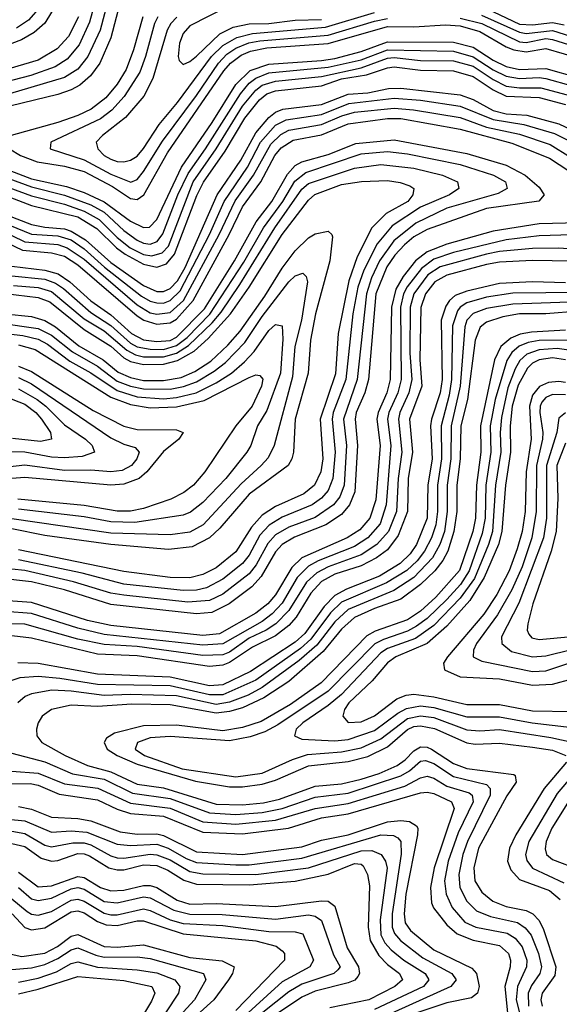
# Model space of a CAD drawing. Header units: inches. Extents: x 501365 to 657855, y 482276 to 547543.
# Tile 516 of 656: x 573974 to 575611, y 533416 to 536401. Entities that reach past the tile are written whole.
import ezdxf

# ---------------------------------------------------------------- set-up
doc = ezdxf.new("R2010")
doc.units = ezdxf.units.IN
doc.header["$MEASUREMENT"] = 0
doc.layers.add('A5573', color=7, linetype='Continuous')

msp = doc.modelspace()

# ---------------------------------------------------------------- linework, layer by layer
at = {"layer": 'A5573', "color": 5}
for points, elevation in [([(574212.3, 536490), (574186.2, 536393.8), (574154.5, 536325.5), (574117.9, 536282.1), (574081.2, 536258.8), (574008, 536232), (573870, 536196.6)], 3940), ([(574087.8, 536452.2), (574050, 536390.9), (574018, 536362), (573979.3, 536340.7), (573890, 536307)], 3880), ([(574277.9, 536450), (574250, 536346.2), (574216.9, 536270), (574189.1, 536230.9), (574156.8, 536203.2), (574130, 536188.4), (574090, 536174.5), (573910, 536130.7)], 3980), ([(574244.3, 536470), (574218, 536370), (574180.9, 536290), (574150, 536250.9), (574110, 536225.6), (573943.4, 536176.6)], 3960), ([(574658.7, 536470), (574490, 536382.9), (574470, 536359.3), (574458.8, 536330), (574454.8, 536290), (574457.5, 536277.5), (574470, 536265.8), (574490, 536274.7), (574510, 536290.8), (574581.2, 536358.8), (574621.4, 536378.6), (574670, 536388.3), (574730, 536389.6), (574810, 536399.8), (574890, 536401.6)], 4080), ([(574037.6, 536442.4), (574000.4, 536399.6), (573964.7, 536375.3)], 3860), ([(574451, 536409), (574432.3, 536390), (574421, 536370), (574377.4, 536222.6), (574350.3, 536169.7), (574295.4, 536104.6), (574225.6, 536050), (574206.4, 536030), (574210.6, 536010), (574230.1, 535990), (574250, 535978.2), (574270, 535970.9), (574290, 535970.3), (574310, 535975.5), (574330, 535987.9), (574350, 536010.9), (574396.7, 536083.3), (574452.9, 536150), (574556.1, 536290), (574590, 536323.1), (574632.6, 536347.4), (574680.1, 536359.9), (574901.6, 536378.4), (575050, 536423.1)], 4060), ([(575375.3, 536415.3), (575490, 536363.2), (575510, 536359.8), (575590, 536369), (575712.3, 536330)], 4060), ([(575390, 536435), (575490, 536388.2), (575530, 536385.3), (575590, 536393), (575626, 536386)], 4080), ([(574152.6, 536410), (574122.4, 536350), (574087.3, 536312.7), (574030, 536278.8), (573868.3, 536231.6)], 3920), ([(573943, 536010), (573976.2, 535990), (574027.1, 535970), (574110, 535957.5), (574170, 535941.1), (574255.6, 535895.6), (574310, 535859.1), (574330, 535856.5), (574351, 535870), (574422.6, 535997.4), (574593.5, 536246.5), (574613.2, 536270), (574646.1, 536293.9), (574674.1, 536305.9), (574723.9, 536316.1), (574910, 536329), (575090, 536380.8), (575170, 536379.6), (575265.3, 536385.3), (575310, 536382.5), (575370, 536366), (575450, 536319.1), (575473.3, 536310), (575510, 536304), (575570, 536314.3), (575681.5, 536281.5)], 4020), ([(574347.2, 536410), (574319.5, 536310), (574296.6, 536250), (574270, 536205.9), (574235.2, 536164.8), (574191.1, 536130), (574150, 536111), (574090, 536089.3), (573948.2, 536050)], 4020), ([(574393.4, 536410), (574383.3, 536390), (574356, 536290), (574338.1, 536241.8), (574291.2, 536168.8), (574253.1, 536126.9), (574219.1, 536100.9), (574068.7, 536030), (574066.2, 536010), (574170, 535976.4), (574250, 535932.6), (574310.9, 535909.1), (574330, 535916.9), (574350, 535940.8), (574406.9, 536033.1), (574510, 536171.4), (574576.7, 536270), (574602.8, 536297.2), (574630, 536315.3), (574668.7, 536331.3), (574702.3, 536337.7), (574910, 536354.9), (575050, 536397), (575090, 536404.9)], 4040), ([(575310, 536406.4), (575375.9, 536390), (575490, 536334.5), (575510, 536332.4), (575570, 536343.8), (575590, 536341.7), (575690, 536309.6)], 4040), ([(573890, 535964.2), (574010, 535919.3), (574115.6, 535895.6), (574170, 535877.8), (574230, 535848.8), (574310, 535790), (574350, 535771.2), (574368.2, 535771.8), (574390, 535796), (574465.3, 535954.7), (574558.1, 536090), (574630, 536204.9), (574673.2, 536246.8), (574730, 536266.7), (574890, 536277.4), (574930, 536284.1), (575010, 536304.7), (575090, 536334), (575290, 536333.5), (575350, 536318), (575410, 536278.6), (575450, 536259.4), (575490, 536250.3), (575570, 536253.7), (575670, 536224.6)], 3980), ([(573890, 535937.8), (574010, 535894.1), (574110, 535869.3), (574190, 535839.8), (574230, 535817.7), (574290, 535762.3), (574330, 535732.5), (574350, 535723.4), (574370, 535721.1), (574390.9, 535729.1), (574407.9, 535752.1), (574453.3, 535870), (574484.8, 535935.2), (574537.8, 536010), (574643.5, 536176.5), (574670, 536208.4), (574690, 536224.3), (574730, 536239.7), (574910, 536257.2), (575010, 536280), (575090, 536310), (575290, 536305.9), (575350, 536289.2), (575410, 536249.6), (575450, 536230.2), (575490, 536222.8), (575550, 536226.1), (575570, 536222.8), (575650, 536201.1)], 3960), ([(573890, 535910.8), (574010, 535866.9), (574110, 535842.1), (574170, 535820.9), (574215.4, 535795.4), (574270, 535741.2), (574309.1, 535710), (574350, 535689.3), (574374.5, 535685.5), (574405.7, 535694.3), (574425.3, 535714.7), (574500.6, 535910), (574570.1, 536009.9), (574650, 536139.1), (574690, 536188), (574710, 536202.8), (574750, 536214.8), (574890, 536228.8), (575010, 536255.6), (575090, 536284.3), (575110, 536287), (575190, 536277.6), (575290, 536276.9), (575350, 536260.3), (575410, 536219.8), (575450, 536200.1), (575490, 536194.6), (575554.8, 536194.8), (575649.7, 536169.7)], 3940), ([(573890, 535883.5), (574010, 535838.3), (574150, 535803.3), (574208.3, 535768.3), (574267.2, 535710), (574293.9, 535690), (574350, 535659.7), (574390, 535650.9), (574418.9, 535661.1), (574443.6, 535690), (574511.4, 535868.6), (574531.2, 535908.8), (574597.4, 536002.6), (574656.9, 536103.1), (574701.8, 536158.2), (574723.7, 536176.3), (574750, 536186.1), (574890, 536201.2), (574950, 536221.9), (575025.8, 536234.2), (575090, 536255.8), (575110, 536258.5), (575190, 536247.9), (575290, 536246.2), (575350, 536228.8), (575410, 536188.2), (575449.9, 536169.9), (575550, 536165.3), (575630, 536144.6)], 3920), ([(573870, 535834.3), (574010, 535780.5), (574050, 535772), (574110, 535767), (574130, 535760.5), (574173.8, 535733.8), (574250, 535664.7), (574350, 535595.1), (574390, 535577.4), (574410, 535577.6), (574430, 535586.5), (574452.6, 535610), (574475.5, 535650), (574573.4, 535870), (574644.8, 535975.2), (574690, 536058.7), (574730, 536104.8), (574750, 536120.9), (574772.7, 536130), (574890, 536143.8), (574970, 536175.5), (575030, 536179.7), (575093.2, 536193.2), (575130, 536194), (575310, 536173.3), (575350, 536159.6), (575410, 536126.5), (575450, 536116.1), (575512, 536112), (575610, 536085.4), (575690, 536046.9)], 3880), ([(573870, 535807.8), (574010, 535751.2), (574090, 535745.6), (574130, 535733.4), (574170, 535706.9), (574230.8, 535650.8), (574343.4, 535563.4), (574370, 535547.9), (574390, 535542.4), (574410, 535542.3), (574430, 535549.7), (574460.9, 535579.1), (574549.5, 535750), (574594.3, 535850), (574665.3, 535954.7), (574704, 536030), (574750, 536081.4), (574781.9, 536098.1), (574890, 536113.8), (574972.5, 536147.5), (575110, 536163.5), (575190, 536157.5), (575310, 536139.3), (575410, 536098.4), (575503.1, 536083.1), (575595.9, 536055.9), (575636.5, 536036.5)], 3860), ([(573907.6, 535767.6), (573990, 535728.1), (574090, 535719.7), (574118.3, 535710), (574170, 535674.8), (574330, 535537.1), (574370, 535512.9), (574390, 535508.3), (574430, 535513.9), (574471.2, 535550), (574579, 535750), (574627.7, 535852.3), (574683.6, 535930), (574735.6, 536024.4), (574766.4, 536053.6), (574790, 536066.2), (574890, 536083.4), (574950.8, 536110), (574990, 536120.9), (575110, 536133.3), (575168.3, 536128.3), (575310, 536104.6), (575390, 536075.5), (575490, 536054), (575583.2, 536023.2), (575706.6, 535946.6)], 3840), ([(573890, 535746.4), (573982.5, 535702.5), (574070, 535694.5), (574110, 535684), (574150, 535657.8), (574330, 535503.5), (574350.1, 535490), (574390, 535478.7), (574430, 535482.5), (574450, 535493.8), (574500.1, 535550), (574609.4, 535750), (574650, 535834.1), (574705.4, 535910), (574747.9, 535990), (574766.7, 536013.3), (574803.9, 536036.1), (574890, 536052.6), (574970, 536085.7), (575090, 536101.9), (575130, 536102), (575310, 536069.7), (575467, 536027), (575581.2, 535981.2), (575751, 535870)], 3820), ([(573950, 535654.4), (574050, 535641.8), (574090.6, 535630.6), (574126.4, 535606.4), (574190, 535548.8), (574250, 535506.1), (574312.8, 535450), (574350, 535430.6), (574390, 535425.4), (574430, 535428.8), (574450, 535438.4), (574534.9, 535525.1), (574625.7, 535670), (574691.6, 535788.4), (574738.8, 535850), (574786.6, 535933.4), (574810, 535959.3), (574830, 535970.8), (574910, 535992.9), (574993.7, 536026.3), (575110, 536037.4), (575330, 535995.6), (575450, 535959.9), (575507.7, 535930), (575550, 535894), (575564.7, 535870), (575549.1, 535850.9), (575390, 535828.6), (575210, 535765.7), (575170, 535742.8), (575141.1, 535718.9), (575112.2, 535687.8), (575088.1, 535651.9), (575054.7, 535570), (575032.4, 535310), (575021, 535270), (574994.7, 535210), (574991.2, 535190), (574999, 535110), (574990.7, 534970), (574974.9, 534930), (574950, 534901.5), (574902.7, 534870), (574807.5, 534832.5), (574770, 534810.2), (574750, 534787.8), (574706.9, 534713.1), (574678.5, 534681.5), (574609.8, 534630.2), (574556.4, 534603.6), (574510, 534600), (574250, 534628.5), (574110, 534672.7), (574010, 534696.6), (573910, 534708.1)], 3780), ([(573950, 535625.1), (574050, 535614.2), (574082.7, 535602.7), (574106.7, 535586.7), (574190, 535513.7), (574250, 535474.6), (574310, 535420.8), (574330, 535409.6), (574370, 535402.1), (574410, 535401.5), (574450, 535413.7), (574481.8, 535438.2), (574551, 535509), (574653.9, 535666.1), (574713.5, 535770), (574772.4, 535850), (574808.5, 535911.5), (574842, 535938), (575010, 535994.8), (575090, 536001.9), (575150, 535995.1), (575310, 535962.4), (575411.4, 535930), (575447.8, 535910), (575453.1, 535890), (575425.6, 535874.4), (575270, 535829.4), (575175.4, 535784.6), (575109, 535731), (575065, 535670), (575041, 535619), (575025.7, 535570), (574998.2, 535310), (574956.7, 535190), (574964.9, 535110), (574958.5, 534990), (574945.2, 534954.8), (574925.5, 534930), (574870, 534892.4), (574790, 534862.8), (574750, 534839.6), (574726.3, 534813.7), (574691.6, 534748.4), (574670, 534721.1), (574590, 534659.6), (574550, 534640), (574484.4, 534635.6), (574290, 534656.1), (574250, 534663.1), (574136.7, 534696.7), (573990, 534731.5), (573910, 534739.6)], 3760), ([(573955.2, 535595.2), (574030, 535589.1), (574070, 535577), (574170, 535494.6), (574230, 535457.7), (574299, 535399), (574325, 535385), (574350, 535379.5), (574410, 535379.1), (574450, 535390.4), (574486.3, 535413.7), (574557.9, 535482.1), (574585.5, 535514.5), (574641.9, 535598.1), (574748.2, 535770), (574830, 535887.1), (574850, 535904.2), (574990, 535951), (575070, 535962.7), (575170, 535950.7), (575256.5, 535930), (575302.4, 535910), (575306.5, 535890), (575277.7, 535870), (575190, 535832.6), (575103.9, 535776.1), (575058.6, 535721.4), (575017.8, 535642.2), (574999.6, 535590), (574984.4, 535510), (574963.7, 535310), (574925.3, 535210), (574921.4, 535190), (574930.9, 535090), (574924.1, 535010), (574910, 534973.7), (574890, 534950.2), (574861.1, 534930), (574770, 534893.4), (574730.7, 534869.3), (574702, 534838), (574670, 534777.9), (574650, 534752.1), (574590, 534705.3), (574540.9, 534679.1), (574510, 534671.9), (574470, 534670.3), (574290, 534690), (574163.4, 534723.4), (573970, 534763.7)], 3740), ([(573930, 535571.4), (574030, 535559.1), (574065.7, 535545.7), (574170, 535462), (574250, 535411.2), (574290, 535375.7), (574310, 535364.7), (574350, 535355.5), (574410, 535356.5), (574452.4, 535367.6), (574503.4, 535396.6), (574545.5, 535434.5), (574613.3, 535510), (574669.6, 535590.4), (574770, 535750.1), (574850, 535854), (574868.9, 535871.1), (574950, 535901.2), (575010.8, 535910.8), (575090, 535913.5), (575127.7, 535907.7), (575157.3, 535897.2), (575169.4, 535889.4), (575166.2, 535870), (575151.5, 535850), (575085.8, 535814.2), (575042.3, 535770), (574997.4, 535682.6), (574972.1, 535610), (574939.7, 535450), (574931.9, 535328.1), (574885.3, 535190), (574893.3, 535070), (574887.6, 535030), (574868.2, 534990), (574836.1, 534963.9), (574750, 534925.5), (574710, 534899.5), (574676.9, 534863.1), (574630, 534787.7), (574570, 534739), (574530, 534719.5), (574490, 534709.4), (574430, 534710.2), (574290, 534728.6), (573970, 534793.6)], 3720), ([(575670, 535785.8), (575550, 535782.6), (575410, 535760.1), (575270, 535720.6), (575210, 535697.4), (575175.1, 535670), (575136.8, 535623.2), (575115.5, 535584.5), (575102.3, 535530), (575098.1, 535310), (575087.9, 535270), (575061.1, 535210), (575057.6, 535190), (575067.4, 535110), (575054.4, 534945.6), (575036.2, 534890), (575005.6, 534854.4), (574967.8, 534830), (574830, 534769.4), (574799.4, 534740.6), (574750, 534657.5), (574726.3, 534630), (574690, 534602), (574580.2, 534539.8), (574530, 534534.6), (574250, 534564.1), (574179.7, 534579.7), (574010, 534634.5), (573910, 534641.1)], 3820), ([(573929.8, 535509.8), (574010, 535501.3), (574050, 535489.4), (574082.5, 535470), (574152.9, 535412.9), (574227.3, 535370), (574272.5, 535332.5), (574310, 535316.2), (574350, 535307.9), (574410, 535306.9), (574463.6, 535316.4), (574505.6, 535334.4), (574553.5, 535366.5), (574605.2, 535414.8), (574642.7, 535457.3), (574717.4, 535562.6), (574770, 535647.5), (574810, 535700.1), (574850, 535739.5), (574870, 535752.4), (574910, 535759.8), (574921.1, 535750), (574922.6, 535742.6), (574915, 535670), (574871.1, 535510), (574856.2, 535430), (574849.1, 535330), (574809.2, 535190), (574804.2, 535090), (574799.6, 535070), (574788.1, 535050), (574670, 534962.9), (574580.8, 534859.2), (574550, 534830.5), (574496.7, 534803.3), (574425.4, 534794.6), (574250.2, 534809.8), (574050, 534837.9), (573950, 534857.8)], 3680), ([(575648.6, 535748.6), (575550, 535746.4), (575450, 535733.5), (575290, 535695.7), (575230, 535674.8), (575192.6, 535647.4), (575148.9, 535591.1), (575138.7, 535570), (575129.2, 535530), (575130.9, 535310), (575120.6, 535270), (575094, 535210), (575090, 535190), (575100.2, 535110), (575085.9, 534930), (575067.1, 534872.9), (575030, 534830), (574990, 534804.3), (574879.5, 534760.5), (574850, 534744.3), (574815.6, 534710), (574770, 534632.1), (574739.7, 534600.3), (574710, 534577.2), (574590, 534508.9), (574530, 534504.5), (574230, 534537.2), (574150, 534556.2), (574010, 534601.4), (573930, 534607.2)], 3840), ([(575810, 535694.1), (575610, 535708.8), (575530, 535707.6), (575430, 535698.1), (575390, 535690), (575250, 535652), (575212.4, 535627.6), (575169.4, 535570.6), (575158.8, 535530), (575157.6, 535390), (575163.5, 535310), (575154.5, 535270), (575127.5, 535210), (575122.9, 535190), (575133, 535090), (575122.2, 535010), (575117.2, 534910), (575093.2, 534850), (575057.8, 534810), (575010, 534778.6), (574910, 534742.4), (574875.5, 534724.5), (574844.2, 534695.8), (574790.4, 534609.6), (574751, 534570), (574721.6, 534550), (574670, 534525.7), (574610, 534483.4), (574590, 534475.3), (574530, 534473.2), (574330, 534501.2), (574230, 534507.1), (574150, 534523.6), (573990, 534568.2), (573890, 534569.7)], 3860), ([(575648.7, 535668.7), (575530, 535671.4), (575430, 535666.4), (575390, 535659.5), (575270, 535627.1), (575233.4, 535606.6), (575204.8, 535570), (575190.9, 535529.1), (575188.3, 535370), (575194.3, 535290), (575156.5, 535190), (575165.1, 535090), (575152.8, 535010), (575150.7, 534910), (575122.1, 534837.9), (575090, 534794), (575056.4, 534770), (575010, 534745.6), (574930, 534720.5), (574890, 534697.7), (574857, 534663), (574812.7, 534590), (574790, 534564.1), (574750, 534533.7), (574680.6, 534499.4), (574610, 534452.1), (574590, 534444.4), (574550, 534440.2), (574330, 534472.5), (574210, 534477.6), (574010, 534526.4), (573950, 534533.6)], 3880), ([(573910, 535482.1), (574030, 535465.1), (574070, 535445.2), (574134.3, 535394.3), (574210, 535350.5), (574270, 535305.7), (574310, 535290.7), (574350, 535282.2), (574430, 535281.1), (574471.2, 535288.8), (574510, 535303.1), (574564.2, 535335.8), (574597.9, 535362), (574657.2, 535422.8), (574710, 535501.8), (574790, 535606.8), (574810, 535624.6), (574832.4, 535632.4), (574842.8, 535622.8), (574846.8, 535606.8), (574828.4, 535490), (574809.1, 535410), (574801.5, 535318.5), (574745.8, 535110), (574727.4, 535072.6), (574706.4, 535050), (574645.6, 534994.4), (574530.4, 534870), (574490, 534848), (574430, 534839.8), (574250, 534844.9), (573950, 534888.2)], 3660), ([(575630, 535604), (575530, 535606.8), (575430, 535601.1), (575330, 535578.4), (575295.3, 535564.7), (575277.8, 535550), (575266.8, 535533.2), (575252.8, 535490), (575255.4, 535310), (575249.7, 535270), (575223.2, 535190), (575220.6, 535170), (575225.1, 535070), (575212.3, 534990), (575209.6, 534890), (575177.6, 534810), (575158, 534782), (575127.8, 534752.2), (575065.9, 534714.1), (574965.2, 534674.8), (574930, 534655.1), (574897.9, 534622.1), (574839.2, 534540.8), (574810, 534513.6), (574674.6, 534425.4), (574590, 534384.5), (574550, 534382.1), (574430, 534408.2), (574210, 534416.6), (574030, 534449.6), (573968.3, 534451.7)], 3920), ([(575670, 535574), (575470, 535571.9), (575390, 535560.5), (575330, 535542.9), (575310.4, 535530), (575301.7, 535518.3), (575287.2, 535472.8), (575283.9, 535310), (575276.9, 535263.1), (575252.2, 535170), (575253.8, 535070), (575241.7, 534990), (575241.8, 534910), (575236.4, 534870), (575223.4, 534830), (575202.1, 534790), (575179.4, 534760.6), (575148.4, 534731.6), (575086.5, 534693.5), (574950, 534635.3), (574917.3, 534602.7), (574856.7, 534523.3), (574825.6, 534494.4), (574690, 534399.1), (574590, 534354.8), (574550, 534354.5), (574430, 534381.8), (574210, 534385.5), (574095.6, 534404.4), (574029.6, 534410.4), (573974, 534406), (573950, 534397.4)], 3940), ([(575670, 535545.7), (575470, 535539.3), (575390, 535525.8), (575350, 535510.8), (575330.8, 535490), (575324, 535470), (575310.3, 535290), (575282.9, 535170), (575281.9, 535070), (575270.3, 534990), (575270.9, 534910), (575262.2, 534850), (575248.3, 534810), (575226.3, 534770), (575170, 534709.8), (575109.4, 534670.6), (574970, 534613), (574930, 534575.5), (574874.9, 534505.1), (574821.6, 534458.4), (574710, 534376.3), (574666.8, 534353.2), (574610, 534331.8), (574570, 534325), (574450, 534351.8), (574310, 534355.9), (574230, 534352), (574130, 534365.9), (574071, 534369), (574010, 534357.9), (573990.9, 534349.1), (573968.7, 534330)], 3960), ([(575670, 535517.2), (575570, 535509.4), (575490, 535509.7), (575439.3, 535500.7), (575390, 535484.6), (575370.6, 535469.4), (575355.2, 535430), (575332.8, 535250), (575312.5, 535170), (575310.3, 535070), (575300.4, 534990), (575300.5, 534910), (575291.3, 534850), (575272.3, 534790), (575257.9, 534762.1), (575233.2, 534730), (575190, 534688.8), (575130, 534644.4), (575050, 534616.5), (574990, 534588.4), (574950, 534553.2), (574894.5, 534485.5), (574790, 534395), (574714.9, 534345.1), (574650, 534315), (574610, 534303.5), (574570, 534298.7), (574430, 534323.8), (574313.9, 534326.1), (574210, 534318.9), (574130, 534323.3), (574070, 534310.3), (574042.5, 534290), (574029.6, 534270), (574024.6, 534250), (574026.4, 534230), (574041, 534210), (574112.3, 534170), (574179.9, 534139.9), (574250, 534121.4), (574330, 534083.3), (574410, 534072.3), (574570, 534023.4), (574650, 534020.5), (574713.4, 534026.6), (574762, 534038), (574870, 534077.2), (574950, 534084.2), (575010, 534098.8), (575064, 534116), (575119.4, 534140.6), (575143, 534157), (575170, 534185), (575190, 534196.5), (575210, 534195.7), (575222.8, 534190), (575290, 534145.8), (575330, 534130.6), (575473, 534113), (575477.2, 534110), (575480.4, 534090), (575452.1, 534047.9), (575366, 533890), (575351.6, 533830), (575355.1, 533790), (575375.6, 533755.6), (575409.3, 533729.3), (575450, 533713), (575510, 533701), (575530.5, 533690.5), (575550.3, 533670), (575563.4, 533643.4), (575600.6, 533530), (575596.9, 533503.1), (575558.8, 533450), (575554.7, 533430), (575559, 533410)], 3980), ([(573894.3, 535454.3), (573983.9, 535443.9), (574030, 535432.5), (574057.8, 535417.8), (574126.5, 535366.4), (574190, 535330.8), (574270, 535277.2), (574330, 535258.3), (574410, 535251.7), (574450, 535255.6), (574508.9, 535270), (574570, 535300.1), (574616.5, 535330), (574656.4, 535363.6), (574685, 535395), (574730, 535458.6), (574750, 535477.6), (574770, 535472.9), (574772.5, 535432.6), (574765.2, 535330), (574723.4, 535216.6), (574695.6, 535170), (574675.2, 535110), (574663.3, 535090), (574599.7, 535010), (574530, 534938), (574492.1, 534907.9), (574470, 534898.7), (574323.4, 534876.6), (574250, 534878.9), (574170, 534894.5), (573970, 534916.9)], 3640), ([(575630, 535460), (575526.2, 535453.8), (575492.1, 535447.9), (575464.2, 535435.8), (575433.8, 535410), (575414.2, 535370), (575371.7, 535170), (575372.4, 535090), (575360, 534990), (575357, 534890), (575349.1, 534850), (575308.3, 534731.7), (575236.2, 534650), (575190, 534607.9), (575150, 534582.1), (575052.8, 534547.2), (575027.1, 534532.9), (574888.8, 534391.2), (574795.2, 534324.8), (574706.4, 534273.6), (574650, 534255.1), (574590, 534244.9), (574450, 534262.4), (574350, 534260.1), (574261.5, 534238.5), (574237.1, 534222.9), (574230.4, 534210), (574239.6, 534190), (574270.1, 534170), (574330, 534143.7), (574507.2, 534092.8), (574610, 534075.8), (574650, 534075.9), (574710, 534083.9), (574750, 534096), (574850, 534138.7), (574970, 534152.5), (575030, 534167.3), (575090, 534196.5), (575150.8, 534249.2), (575170, 534257.9), (575190, 534260.6), (575232.8, 534252.8), (575330, 534208.4), (575355.6, 534204.4), (575430, 534207.4), (575530, 534196.1), (575590, 534186.4), (575630.8, 534170.8)], 4020), ([(575650, 535429.2), (575550, 535428.7), (575516.9, 535423.1), (575488.8, 535411.3), (575467.3, 535392.7), (575451.8, 535368.2), (575416.8, 535250), (575401.7, 535170), (575403.4, 535090), (575388.3, 534990), (575385.6, 534890), (575376.9, 534843.1), (575337.8, 534730), (575310.8, 534689.2), (575270, 534643.7), (575210, 534586.1), (575177.4, 534562.6), (575150, 534547.3), (575077.6, 534522.4), (575051.2, 534508.8), (574910, 534365.1), (574756.8, 534263.2), (574718, 534242), (574672.8, 534227.2), (574610, 534215.4), (574430, 534228.5), (574370, 534224.1), (574331.3, 534210), (574324.6, 534190), (574352.6, 534170), (574466.9, 534130), (574630, 534106), (574710, 534116.5), (574802, 534158), (574846.9, 534173.1), (574950, 534181.7), (575010, 534194), (575070, 534220.5), (575150, 534282.2), (575190, 534290.6), (575230, 534285.2), (575330, 534248.4), (575370, 534245), (575430, 534249.2), (575585, 534225), (575650, 534210.9)], 4040), ([(573970, 535415.2), (574021.2, 535401.2), (574250, 535257), (574310, 535234.3), (574370, 535224.4), (574450, 535227.6), (574533.2, 535246.8), (574670, 535316.7), (574690, 535324.6), (574702.3, 535322.3), (574711.1, 535311.1), (574707.1, 535290), (574678.9, 535230), (574629.8, 535170), (574535.5, 535030), (574500.9, 534990), (574472.3, 534967.7), (574432.2, 534947.8), (574350, 534919.4), (574310, 534911.3), (574270, 534911.5), (574170, 534928.9), (573967.8, 534947.8)], 3620), ([(575639.8, 535399.8), (575604.2, 535404.2), (575550, 535400.7), (575512.3, 535387.7), (575491.5, 535368.5), (575476.8, 535343.2), (575455.1, 535284.9), (575435.2, 535195.2), (575431.3, 535150), (575433.7, 535090), (575417.8, 534990), (575407.9, 534850), (575396.5, 534810), (575353.3, 534706.7), (575310, 534647.3), (575230, 534564.9), (575174.4, 534525.6), (575090, 534494.5), (575070, 534481.5), (574950, 534355.1), (574910, 534321.7), (574832.6, 534270), (574812.8, 534250), (574807.6, 534230), (574830, 534220.3), (574930, 534214.7), (574970, 534219), (575050, 534246.4), (575120.7, 534299.3), (575146.9, 534313.1), (575190, 534321), (575230, 534316.3), (575330, 534287.9), (575430, 534287.6), (575529.1, 534269.1), (575650, 534255.7)], 4060), ([(575630, 535370.5), (575590, 535375.7), (575550, 535370.1), (575530, 535359.9), (575514.8, 535345.2), (575486.3, 535293.7), (575467.5, 535230), (575462, 535170), (575462.8, 535090), (575447.6, 534990), (575436.6, 534850), (575426.3, 534810), (575383.5, 534710), (575339.3, 534640.7), (575270, 534562.8), (575209.8, 534510.2), (575115.5, 534470), (575090, 534451.2), (575042.9, 534397.1), (574972.2, 534330), (574958.8, 534310), (574953.8, 534290), (574970.1, 534270.1), (575010, 534272.6), (575050, 534290.9), (575118.1, 534341.9), (575146.3, 534353.7), (575170, 534356.7), (575230, 534348), (575330, 534325.1), (575430, 534325.1), (575530, 534306.3), (575650, 534303.9)], 4080), ([(573970, 535350.7), (574010, 535334.9), (574196.7, 535216.7), (574290, 535168.7), (574330, 535159.2), (574450, 535158.3), (574470.1, 535150.1), (574456.8, 535130), (574410, 535092.1), (574359.8, 535030), (574336.1, 535010), (574290, 534992.8), (574250, 534990), (573990, 535013.6), (573910, 535006.8)], 3580), ([(573970, 535316.4), (574010, 535297.8), (574250, 535133.5), (574290, 535114.6), (574324.6, 535104.6), (574336.6, 535090), (574329.6, 535070), (574312.9, 535050), (574285.1, 535034.9), (574250, 535030), (574190, 535035.2), (574110, 535034.3), (573990, 535050.4), (573910, 535042)], 3560), ([(573970, 535282.1), (574027.3, 535250), (574053.3, 535230), (574110, 535173.4), (574173.3, 535130), (574193.5, 535110), (574200.9, 535090), (574163.1, 535076.9), (574110, 535072.5), (574070, 535075.2), (573989.8, 535090.2), (573950, 535091.2)], 3540), ([(575630, 535300.9), (575610, 535304.8), (575578.4, 535301.6), (575551.2, 535288.8), (575541.4, 535278.6), (575530, 535262.7), (575520.5, 535230), (575525.1, 535130), (575510.8, 535030), (575506.9, 534910), (575498.3, 534850), (575483.4, 534796.6), (575458.4, 534730), (575421.2, 534658.8), (575381.5, 534598.5), (575271.4, 534470), (575259.4, 534450), (575262.5, 534430), (575310, 534408.9), (575430, 534403), (575530, 534384.2), (575590, 534386.9), (575650, 534403.1)], 4120), ([(573930, 535259.2), (573990, 535235.3), (574023.1, 535210), (574040.1, 535190), (574067.8, 535150), (574070.7, 535129.3), (574037.4, 535122.6), (573951.9, 535131.9)], 3520), ([(575630, 535264.2), (575590, 535264.5), (575570, 535256.1), (575558.3, 535241.7), (575552.6, 535230), (575551.9, 535210), (575560.6, 535150), (575559.5, 535130), (575542, 535050), (575540.5, 534910), (575527.9, 534830), (575498, 534742), (575466.8, 534673.2), (575423.2, 534596.8), (575360.2, 534510), (575350.9, 534490), (575350.1, 534470), (575376.3, 534456.3), (575530, 534425.5), (575570, 534427.3), (575640.3, 534450)], 4140), ([(575630, 535208.9), (575610, 535192.9), (575603.7, 535150), (575571.9, 535050), (575572.6, 534890), (575562.6, 534830), (575487.8, 534632.2), (575435.1, 534530), (575436.2, 534510), (575465.5, 534485.5), (575530, 534469.6), (575570, 534472.5), (575648.1, 534491.9)], 4160), ([(575630, 535117.8), (575603.4, 535050), (575606, 534950), (575601, 534850), (575585.8, 534790), (575531, 534630), (575515.4, 534570), (575513.2, 534550), (575518.6, 534538.6), (575527.7, 534527.7), (575550, 534522.3), (575648.7, 534531.3)], 4180), ([(573950, 534177.7), (574050, 534150.9), (574134.5, 534114.5), (574230, 534098.8), (574316.6, 534056.6), (574430, 534039.7), (574550, 533997), (574630, 533991.6), (574710, 533997.3), (574770, 534009.4), (574870, 534043.8), (574970, 534056.5), (575130, 534108.8), (575156.2, 534123.8), (575190, 534153.1), (575204.9, 534155.1), (575230, 534145.7), (575290, 534106.3), (575390, 534082.2), (575401.7, 534070), (575401.6, 534050), (575332.7, 533910), (575318, 533870), (575306.6, 533810), (575309.6, 533770), (575330, 533728.8), (575359.3, 533699.3), (575402.2, 533682.2), (575484.5, 533664.5), (575507.8, 533647.8), (575525.3, 533625.3), (575548.1, 533570), (575556.8, 533530), (575552, 533510), (575526.6, 533473.4), (575516.2, 533450), (575517.3, 533410)], 3960), ([(575633.2, 534150), (575565.5, 534070), (575479.1, 533930), (575459.5, 533890), (575453.5, 533850), (575463.5, 533823.5), (575490, 533794.1), (575581.3, 533761.3), (575614, 533734)], 4020), ([(573950, 534123.1), (574030, 534117.1), (574110, 534084.5), (574211.3, 534071.3), (574310, 534026.4), (574430, 534011), (574530, 533969.7), (574630, 533962.6), (574750, 533974.1), (574870, 534010.2), (574970, 534025), (575142.3, 534077.7), (575190, 534102.8), (575210, 534108.3), (575230, 534101.6), (575270, 534077), (575337.1, 534057.1), (575346.8, 534050), (575349.3, 534030), (575304.1, 533935.9), (575274.2, 533850), (575262.8, 533790), (575267.6, 533750), (575285.6, 533710), (575324.8, 533664.8), (575357.7, 533650), (575452.3, 533632.3), (575476.7, 533616.7), (575498.5, 533590), (575512.4, 533550), (575511.2, 533530), (575484.4, 533470), (575480.4, 533430), (575490.2, 533390)], 3940), ([(573930, 534085), (574005.6, 534085.6), (574030, 534080.5), (574093.2, 534053.2), (574210, 534036), (574270, 534007.9), (574310, 533995.1), (574410, 533987), (574530, 533938.2), (574650, 533933.2), (574789.4, 533950.6), (574890, 533981.2), (574970, 533993.8), (575190, 534057), (575210, 534059.7), (575230, 534054.9), (575284.2, 534030), (575291.9, 534010), (575231.5, 533830), (575220.1, 533770), (575223.3, 533723.3), (575229.1, 533709.1), (575270, 533657.2), (575300.8, 533630), (575350, 533610.2), (575430, 533594.7), (575457.3, 533570), (575463.2, 533550), (575461.4, 533530), (575445.6, 533470), (575456.3, 533370)], 3920), ([(575650, 534108.5), (575604.6, 534055.4), (575518.9, 533910), (575508.7, 533870), (575512.3, 533852.3), (575529.2, 533829.2), (575624.9, 533784.9)], 4040), ([(575651.1, 534050), (575588.3, 533950), (575571.5, 533910), (575567.7, 533887.7), (575572.2, 533870), (575590, 533855.1), (575670, 533824.4)], 4060), ([(573970, 534016.2), (574010, 534008.1), (574070, 533983.3), (574150, 533979.4), (574190, 533972.6), (574279.1, 533939.1), (574330, 533931.7), (574390, 533932.5), (574410, 533928), (574510, 533878.5), (574650, 533870.4), (574830, 533893.5), (574890, 533913.3), (574970, 533930.3), (575090, 533969.5), (575130, 533972.9), (575156.9, 533970), (575177.3, 533957.3), (575181.4, 533950), (575181.2, 533930), (575145.5, 533750), (575139.8, 533690), (575143.5, 533663.5), (575159.7, 533639.7), (575230, 533581.1), (575346, 533526), (575359.5, 533510), (575367.6, 533470), (575362.8, 533450), (575344.1, 533435.9), (575270, 533421), (575170, 533387.5)], 3880), ([(573937.8, 533977.8), (573990, 533972.3), (574070, 533938.1), (574130, 533941.7), (574177.7, 533937.7), (574270, 533902), (574310, 533898), (574390, 533901.6), (574424.1, 533890), (574478.5, 533858.5), (574510, 533846.1), (574630, 533839.2), (574670, 533839.1), (574830, 533859.2), (575069.8, 533929.8), (575108.4, 533928.4), (575120.7, 533920.7), (575130.3, 533910), (575131.7, 533871.7), (575104.2, 533690), (575103.9, 533650), (575110.5, 533630.5), (575129.2, 533609.2), (575197.2, 533557.2), (575285, 533510), (575298.1, 533490), (575281.5, 533470), (575070, 533374.5)], 3860), ([(573950, 533940.9), (573990, 533933.7), (574050, 533898.4), (574070, 533893.2), (574134.8, 533905.2), (574170, 533905.8), (574190, 533900.1), (574250, 533866.4), (574270, 533860.1), (574290, 533858.9), (574370, 533871.1), (574390, 533869.4), (574430, 533853.7), (574490, 533818.8), (574530, 533812), (574690, 533810), (574850, 533829.5), (575010, 533881.1), (575042.3, 533882.3), (575070.1, 533870), (575083.7, 533850), (575088.6, 533828.6), (575067.3, 533672.7), (575070, 533626.9), (575082.1, 533602.1), (575100.8, 533580.8), (575139.2, 533550), (575203.8, 533510), (575215.2, 533490), (575199.3, 533470), (575050, 533400.3)], 3840), ([(573950, 533903.9), (573990, 533894.1), (574039.5, 533859.5), (574070, 533849.8), (574090, 533852.5), (574150, 533873.5), (574170, 533872.6), (574186.2, 533866.2), (574244.8, 533830), (574270, 533823.4), (574290, 533824.2), (574350, 533838.7), (574390, 533837.3), (574423.3, 533823.3), (574472.2, 533792.2), (574510, 533780.4), (574670, 533778.3), (574810, 533789.4), (574909.8, 533810.2), (574990, 533842.9), (575010, 533841.1), (575016.4, 533836.4), (575029.4, 533810), (575035.1, 533775.1), (575031.1, 533650), (575037.5, 533610), (575063.8, 533563.8), (575090, 533537.2), (575126.2, 533510), (575135.3, 533490), (575111.7, 533470), (575032.7, 533430), (574915, 533405)], 3820), ([(573970, 533817.2), (574030, 533772.5), (574070, 533774.8), (574150, 533803.7), (574170, 533800.3), (574219.2, 533770), (574250, 533760), (574290, 533761.9), (574350, 533776.3), (574370, 533776.2), (574390, 533770.2), (574452.1, 533732.1), (574490, 533719.8), (574570, 533721.4), (574750, 533712.5), (574890, 533729.6), (574910, 533728.5), (574930, 533713.8), (574967.4, 533587.4), (575002, 533530), (575005, 533510), (574999.3, 533500.7), (574990.3, 533489.7), (574970, 533480.9), (574870, 533455.9), (574830, 533438.1), (574750, 533384.4)], 3780), ([(573970, 533770), (574010, 533736.3), (574030, 533730.5), (574070, 533737.9), (574130, 533766.3), (574150, 533770), (574170, 533764.8), (574230, 533728.2), (574270, 533723.9), (574350, 533741.9), (574370, 533739.3), (574441.7, 533701.7), (574490, 533689.1), (574588.3, 533688.3), (574750, 533674), (574850, 533686.9), (574870, 533683.5), (574889.3, 533670), (574925.9, 533565.9), (574946.1, 533530), (574939.2, 533520.8), (574926.6, 533510), (574830, 533477), (574790, 533454), (574509.7, 533230.3)], 3760), ([(573950, 533735.8), (573997, 533697), (574010, 533689.6), (574030, 533686.7), (574070, 533697.9), (574130, 533731.5), (574150, 533734.9), (574170, 533728.4), (574230, 533692), (574250, 533687.3), (574270, 533687.7), (574350, 533705.1), (574370, 533700.4), (574430, 533672.5), (574470, 533661.3), (574590, 533654.9), (574730, 533637.3), (574810, 533636.1), (574833, 533630), (574865.3, 533550), (574853.7, 533530), (574770, 533484.4), (574644.5, 533370)], 3740), ([(573950.7, 533690.7), (573990, 533649.3), (574010, 533642), (574050, 533648.4), (574130, 533696.7), (574150, 533699.9), (574170, 533693.6), (574210, 533667.3), (574236.6, 533656.6), (574270, 533654.7), (574330, 533668.8), (574350, 533669.1), (574470, 533629.9), (574690, 533608.4), (574752.2, 533592.2), (574770, 533578.7), (574777.6, 533570), (574777.3, 533550), (574630, 533396.9)], 3720), ([(573948.1, 533568.1), (573980.9, 533560.9), (574050, 533571.5), (574088.4, 533591.6), (574130, 533622.7), (574150, 533627.8), (574230, 533591.3), (574270, 533589.1), (574350, 533596.4), (574490, 533558.1), (574588.1, 533548.1), (574624.2, 533530), (574619.4, 533510), (574607.7, 533490), (574563.1, 533430), (574345.9, 533234.1)], 3680), ([(573950, 533521.6), (574010, 533526.3), (574050, 533536.5), (574090, 533554.7), (574130, 533581.4), (574150, 533586.9), (574204.7, 533564.7), (574230, 533559.2), (574330, 533560), (574370, 533555.3), (574531.6, 533510), (574538.8, 533490), (574504.4, 533430), (574412, 533330)], 3660), ([(573970, 533483.3), (574030, 533495.6), (574085.2, 533514.8), (574130, 533540.2), (574150, 533544.5), (574210, 533529.2), (574330, 533520.4), (574390, 533511.2), (574445, 533490), (574459.3, 533470), (574456.2, 533450), (574415.9, 533390)], 3640), ([(573970, 533448), (574030, 533462.2), (574150, 533500.4), (574290, 533488.6), (574374.4, 533470), (574383.9, 533450), (574374.1, 533425.9), (574340.2, 533370)], 3620)]:
    msp.add_lwpolyline(points, dxfattribs=dict(at, elevation=elevation))

doc.saveas('drawing.dxf')
